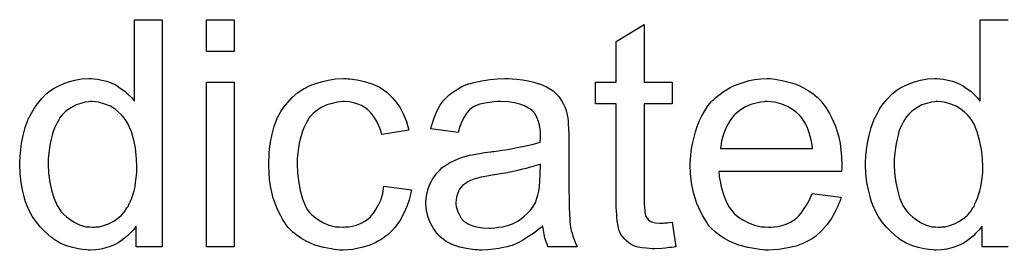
# Model space of a CAD drawing. Extents: x -1.5 to 9, y -3 to 5.
# Tile 274 of 368: x 6.8945 to 7.2423, y -0.4225 to -0.3412. Entities that reach past the tile are written whole.
import ezdxf

# ---------------------------------------------------------------- set-up
doc = ezdxf.new("R2010")
doc.units = 0
doc.layers.add('qfn16-30-34-a_mechanical_19', color=1, linetype='CONTINUOUS')

msp = doc.modelspace()

# ---------------------------------------------------------------- linework, layer by layer
at = {"layer": 'qfn16-30-34-a_mechanical_19', "color": 1}
for points in [[(6.944847, -0.421243), (6.935706, -0.421243), (6.935706, -0.413954), (6.935591, -0.41407), (6.935475, -0.414301), (6.935128, -0.414764), (6.934665, -0.415343), (6.934087, -0.415921), (6.933392, -0.416615), (6.932582, -0.417425), (6.931541, -0.418235), (6.9305, -0.419045), (6.929343, -0.419855), (6.927954, -0.420549), (6.92645, -0.421128), (6.924946, -0.421706), (6.923211, -0.422169), (6.921359, -0.4224), (6.919393, -0.422516), (6.918698, -0.422516), (6.918236, -0.4224), (6.916847, -0.422285), (6.915227, -0.422053), (6.913261, -0.42159), (6.911062, -0.420896), (6.908864, -0.419971), (6.906666, -0.418698), (6.90655, -0.418698), (6.906434, -0.418466), (6.90574, -0.418004), (6.904699, -0.417078), (6.903426, -0.415921), (6.901922, -0.414417), (6.900418, -0.412566), (6.898914, -0.410483), (6.897641, -0.408053), (6.897641, -0.407938), (6.897525, -0.407706), (6.89741, -0.407359), (6.897178, -0.406897), (6.896947, -0.406202), (6.8966, -0.405392), (6.896368, -0.404582), (6.896137, -0.403541), (6.895558, -0.401227), (6.89498, -0.398566), (6.894633, -0.395558), (6.894517, -0.392318), (6.894517, -0.392203), (6.894517, -0.391971), (6.894517, -0.391508), (6.894517, -0.390814), (6.894633, -0.39012), (6.894633, -0.389194), (6.894864, -0.387112), (6.895211, -0.384682), (6.89579, -0.382021), (6.896484, -0.379244), (6.89741, -0.376583), (6.89741, -0.376467), (6.897525, -0.376236), (6.897757, -0.375889), (6.897988, -0.375426), (6.898682, -0.374153), (6.899608, -0.372534), (6.900765, -0.370798), (6.902269, -0.369063), (6.904005, -0.367211), (6.906087, -0.365707), (6.906203, -0.365707), (6.906319, -0.365592), (6.906666, -0.36536), (6.907128, -0.365129), (6.908285, -0.36455), (6.909905, -0.36374), (6.911756, -0.363046), (6.913955, -0.362468), (6.916384, -0.362005), (6.91893, -0.361889), (6.919855, -0.361889), (6.920781, -0.362005), (6.922054, -0.362121), (6.923558, -0.362468), (6.925178, -0.362815), (6.926797, -0.363393), (6.928301, -0.364203), (6.928533, -0.364319), (6.928996, -0.36455), (6.92969, -0.365129), (6.930615, -0.365707), (6.931773, -0.366517), (6.932814, -0.367558), (6.933971, -0.3686), (6.935012, -0.369873), (6.935012, -0.341179), (6.944847, -0.341179), (6.944847, -0.421243)], [(6.970301, -0.352402), (6.960466, -0.352402), (6.960466, -0.341179), (6.970301, -0.341179), (6.970301, -0.352402)], [(7.115041, -0.363162), (7.124992, -0.363162), (7.124992, -0.370798), (7.115041, -0.370798), (7.115041, -0.40493), (7.115041, -0.405161), (7.115041, -0.405624), (7.115041, -0.406318), (7.115157, -0.407128), (7.115273, -0.408979), (7.115388, -0.409789), (7.115504, -0.410368), (7.11562, -0.410599), (7.115967, -0.411062), (7.11643, -0.41164), (7.11724, -0.412219), (7.117471, -0.412334), (7.11805, -0.412566), (7.119091, -0.412797), (7.120595, -0.412913), (7.121752, -0.412913), (7.12233, -0.412797), (7.12314, -0.412797), (7.124066, -0.412682), (7.124992, -0.412566), (7.126264, -0.421243), (7.126033, -0.421243), (7.12557, -0.421359), (7.12476, -0.421475), (7.123719, -0.42159), (7.122562, -0.421822), (7.121289, -0.421938), (7.118744, -0.422053), (7.117818, -0.422053), (7.116892, -0.421938), (7.115735, -0.421822), (7.114347, -0.421706), (7.112959, -0.421359), (7.111686, -0.421012), (7.110413, -0.420433), (7.110298, -0.420318), (7.10995, -0.420086), (7.109488, -0.419739), (7.108793, -0.419161), (7.108215, -0.418582), (7.107521, -0.417772), (7.106827, -0.416962), (7.106364, -0.415921), (7.106364, -0.415805), (7.106132, -0.415343), (7.106017, -0.414533), (7.105785, -0.413376), (7.105554, -0.411872), (7.105438, -0.410946), (7.105438, -0.409905), (7.105323, -0.408632), (7.105207, -0.407359), (7.105207, -0.405971), (7.105207, -0.404351), (7.105207, -0.370798), (7.097918, -0.370798), (7.097918, -0.363162), (7.105207, -0.363162), (7.105207, -0.348815), (7.115041, -0.342914), (7.115041, -0.363162)], [(7.243584, -0.421243), (7.234444, -0.421243), (7.234444, -0.413954), (7.234328, -0.41407), (7.234212, -0.414301), (7.233865, -0.414764), (7.233402, -0.415343), (7.232824, -0.415921), (7.23213, -0.416615), (7.23132, -0.417425), (7.230279, -0.418235), (7.229237, -0.419045), (7.22808, -0.419855), (7.226692, -0.420549), (7.225188, -0.421128), (7.223684, -0.421706), (7.221948, -0.422169), (7.220097, -0.4224), (7.21813, -0.422516), (7.217436, -0.422516), (7.216973, -0.4224), (7.215585, -0.422285), (7.213965, -0.422053), (7.211998, -0.42159), (7.2098, -0.420896), (7.207601, -0.419971), (7.205403, -0.418698), (7.205287, -0.418698), (7.205172, -0.418466), (7.204477, -0.418004), (7.203436, -0.417078), (7.202163, -0.415921), (7.200659, -0.414417), (7.199155, -0.412566), (7.197651, -0.410483), (7.196378, -0.408053), (7.196378, -0.407938), (7.196263, -0.407706), (7.196147, -0.407359), (7.195916, -0.406897), (7.195684, -0.406202), (7.195337, -0.405392), (7.195106, -0.404582), (7.194874, -0.403541), (7.194296, -0.401227), (7.193717, -0.398566), (7.19337, -0.395558), (7.193255, -0.392318), (7.193255, -0.392203), (7.193255, -0.391971), (7.193255, -0.391508), (7.193255, -0.390814), (7.19337, -0.39012), (7.19337, -0.389194), (7.193602, -0.387112), (7.193949, -0.384682), (7.194527, -0.382021), (7.195221, -0.379244), (7.196147, -0.376583), (7.196147, -0.376467), (7.196263, -0.376236), (7.196494, -0.375889), (7.196725, -0.375426), (7.19742, -0.374153), (7.198345, -0.372534), (7.199502, -0.370798), (7.201006, -0.369063), (7.202742, -0.367211), (7.204824, -0.365707), (7.20494, -0.365707), (7.205056, -0.365592), (7.205403, -0.36536), (7.205866, -0.365129), (7.207023, -0.36455), (7.208643, -0.36374), (7.210494, -0.363046), (7.212692, -0.362468), (7.215122, -0.362005), (7.217667, -0.361889), (7.218593, -0.361889), (7.219518, -0.362005), (7.220791, -0.362121), (7.222295, -0.362468), (7.223915, -0.362815), (7.225535, -0.363393), (7.227039, -0.364203), (7.22727, -0.364319), (7.227733, -0.36455), (7.228427, -0.365129), (7.229353, -0.365707), (7.23051, -0.366517), (7.231551, -0.367558), (7.232708, -0.3686), (7.233749, -0.369873), (7.233749, -0.341179), (7.243584, -0.341179)], [(6.970301, -0.421243), (6.960466, -0.421243), (6.960466, -0.363162), (6.970301, -0.363162), (6.970301, -0.421243)], [(7.010449, -0.362005), (7.011143, -0.362005), (7.012068, -0.362121), (7.014267, -0.362468), (7.016696, -0.363046), (7.019242, -0.363972), (7.021787, -0.365129), (7.024217, -0.366749), (7.024333, -0.366749), (7.024448, -0.36698), (7.025142, -0.367674), (7.026184, -0.368716), (7.027456, -0.37022), (7.028729, -0.372071), (7.030002, -0.374385), (7.031159, -0.377046), (7.031969, -0.38017), (7.022366, -0.381674), (7.022366, -0.381558), (7.02225, -0.381442), (7.022134, -0.380748), (7.021787, -0.379707), (7.021209, -0.378434), (7.02063, -0.377046), (7.019704, -0.375542), (7.018663, -0.374153), (7.017506, -0.372996), (7.017391, -0.372881), (7.016928, -0.372534), (7.016118, -0.372071), (7.015192, -0.371492), (7.013919, -0.370914), (7.012531, -0.370451), (7.010911, -0.370104), (7.009176, -0.369988), (7.008482, -0.369988), (7.007903, -0.370104), (7.00663, -0.37022), (7.004895, -0.370682), (7.003044, -0.371261), (7.000961, -0.372187), (6.998994, -0.373575), (6.998069, -0.374385), (6.997143, -0.37531), (6.997143, -0.375426), (6.996912, -0.375542), (6.99668, -0.375889), (6.996449, -0.376352), (6.996102, -0.37693), (6.995639, -0.377624), (6.995292, -0.378434), (6.994829, -0.37936), (6.994366, -0.380517), (6.994019, -0.38179), (6.993556, -0.383178), (6.993209, -0.384682), (6.992978, -0.386302), (6.992746, -0.388153), (6.992515, -0.39012), (6.992515, -0.392203), (6.992515, -0.392318), (6.992515, -0.392665), (6.992515, -0.39336), (6.992631, -0.394054), (6.992631, -0.395095), (6.992746, -0.396136), (6.993093, -0.398682), (6.993556, -0.401459), (6.994366, -0.404351), (6.995408, -0.406897), (6.996102, -0.408169), (6.996912, -0.409211), (6.997143, -0.409442), (6.997721, -0.41002), (6.998763, -0.41083), (7.000035, -0.411756), (7.001771, -0.412797), (7.003738, -0.413607), (7.006052, -0.414186), (7.007325, -0.414301), (7.008597, -0.414417), (7.008829, -0.414417), (7.009523, -0.414301), (7.01068, -0.414186), (7.011953, -0.413954), (7.013457, -0.413607), (7.015077, -0.412913), (7.016696, -0.412103), (7.0182, -0.410946), (7.018432, -0.41083), (7.018779, -0.410252), (7.019473, -0.409442), (7.020283, -0.408169), (7.021093, -0.406665), (7.022019, -0.404814), (7.022713, -0.4025), (7.023176, -0.399954), (7.032894, -0.401227), (7.032894, -0.401343), (7.032779, -0.40169), (7.032663, -0.402153), (7.032547, -0.402847), (7.032316, -0.403773), (7.032084, -0.404698), (7.031275, -0.407012), (7.030233, -0.409442), (7.028729, -0.412103), (7.026878, -0.414648), (7.025837, -0.415805), (7.02468, -0.416962), (7.024564, -0.417078), (7.024333, -0.417194), (7.023985, -0.417425), (7.023523, -0.417772), (7.022944, -0.418235), (7.022134, -0.418698), (7.021209, -0.419161), (7.020283, -0.419739), (7.017969, -0.420781), (7.015192, -0.42159), (7.012184, -0.422285), (7.010449, -0.4224), (7.008713, -0.422516), (7.007556, -0.422516), (7.006746, -0.4224), (7.005705, -0.422285), (7.004548, -0.422053), (7.003275, -0.421822), (7.001887, -0.42159), (6.998763, -0.420665), (6.997259, -0.419971), (6.995639, -0.419276), (6.994019, -0.418351), (6.992515, -0.41731), (6.991011, -0.416152), (6.989623, -0.414764), (6.989507, -0.414648), (6.989275, -0.414417), (6.988928, -0.413954), (6.988466, -0.413376), (6.988003, -0.412566), (6.987309, -0.411524), (6.98673, -0.410368), (6.986036, -0.409095), (6.985342, -0.407591), (6.984763, -0.405855), (6.984069, -0.40412), (6.983606, -0.402037), (6.983143, -0.399954), (6.982796, -0.397525), (6.982565, -0.395095), (6.982449, -0.392434), (6.982449, -0.392318), (6.982449, -0.391971), (6.982449, -0.391508), (6.982449, -0.390814), (6.982565, -0.390004), (6.982565, -0.389079), (6.982681, -0.388037), (6.982796, -0.38688), (6.983143, -0.384335), (6.983722, -0.381558), (6.984416, -0.378781), (6.985457, -0.376005), (6.985457, -0.375889), (6.985573, -0.375658), (6.985804, -0.37531), (6.986036, -0.374848), (6.98673, -0.373575), (6.987771, -0.372071), (6.98916, -0.370335), (6.990779, -0.3686), (6.992746, -0.366864), (6.994945, -0.365476), (6.99506, -0.365476), (6.995292, -0.36536), (6.995639, -0.365129), (6.996102, -0.364897), (6.99668, -0.364666), (6.997374, -0.364319), (6.99911, -0.363625), (7.001077, -0.363046), (7.003507, -0.362468), (7.006052, -0.362005), (7.008829, -0.361889), (7.009754, -0.361889), (7.010449, -0.362005)], [(7.068414, -0.362005), (7.07015, -0.362121), (7.072117, -0.362352), (7.074083, -0.362699), (7.07605, -0.363162), (7.077902, -0.36374), (7.078133, -0.363856), (7.078712, -0.364087), (7.079521, -0.364435), (7.080563, -0.364897), (7.08172, -0.365592), (7.082877, -0.366286), (7.083918, -0.367211), (7.084844, -0.368137), (7.084959, -0.368253), (7.085191, -0.3686), (7.085538, -0.369178), (7.086001, -0.369873), (7.086579, -0.370914), (7.087042, -0.371955), (7.087505, -0.373228), (7.087852, -0.374732), (7.087852, -0.374848), (7.087967, -0.375195), (7.088083, -0.375889), (7.088199, -0.376815), (7.088199, -0.378087), (7.088315, -0.379591), (7.08843, -0.381558), (7.08843, -0.383757), (7.08843, -0.396946), (7.08843, -0.397062), (7.08843, -0.397525), (7.08843, -0.398219), (7.08843, -0.399145), (7.08843, -0.400186), (7.08843, -0.401459), (7.088546, -0.404235), (7.088546, -0.407128), (7.088662, -0.41002), (7.088777, -0.411293), (7.088777, -0.41245), (7.088893, -0.413491), (7.089009, -0.414301), (7.089009, -0.414417), (7.089124, -0.41488), (7.08924, -0.415574), (7.089587, -0.4165), (7.089819, -0.417541), (7.090282, -0.418698), (7.09086, -0.419971), (7.091439, -0.421243), (7.081141, -0.421243), (7.081025, -0.421128), (7.08091, -0.420665), (7.080678, -0.420086), (7.080331, -0.419161), (7.079984, -0.418119), (7.079753, -0.416847), (7.079521, -0.415458), (7.07929, -0.413954), (7.079174, -0.413954), (7.079059, -0.414186), (7.078364, -0.414764), (7.077323, -0.415574), (7.075935, -0.416615), (7.074199, -0.417657), (7.072464, -0.418814), (7.070613, -0.419855), (7.068646, -0.420665), (7.068414, -0.420781), (7.06772, -0.420896), (7.066679, -0.421243), (7.065406, -0.42159), (7.063786, -0.421938), (7.061935, -0.422169), (7.059852, -0.4224), (7.05777, -0.422516), (7.056844, -0.422516), (7.05615, -0.4224), (7.05534, -0.4224), (7.054414, -0.422285), (7.052332, -0.421938), (7.050018, -0.421359), (7.047472, -0.420549), (7.045158, -0.419392), (7.043076, -0.417888), (7.042845, -0.417657), (7.042266, -0.417078), (7.041456, -0.416037), (7.04053, -0.414648), (7.039605, -0.412913), (7.038795, -0.410946), (7.038217, -0.408516), (7.038101, -0.407359), (7.037985, -0.405971), (7.037985, -0.40574), (7.037985, -0.405277), (7.038101, -0.404467), (7.038217, -0.403425), (7.038448, -0.402153), (7.038795, -0.40088), (7.039258, -0.399492), (7.039836, -0.398219), (7.039952, -0.398103), (7.040183, -0.39764), (7.040646, -0.396946), (7.041225, -0.396136), (7.041919, -0.395211), (7.042845, -0.394285), (7.04377, -0.39336), (7.044927, -0.39255), (7.045043, -0.392434), (7.045506, -0.392203), (7.046084, -0.39174), (7.04701, -0.391277), (7.048051, -0.390814), (7.049324, -0.390236), (7.050596, -0.389773), (7.0521, -0.38931), (7.052216, -0.38931), (7.052679, -0.389194), (7.053373, -0.388963), (7.054299, -0.388847), (7.055456, -0.388616), (7.05696, -0.388385), (7.058695, -0.388037), (7.060778, -0.387806), (7.060894, -0.387806), (7.061356, -0.38769), (7.061935, -0.38769), (7.062745, -0.387575), (7.063671, -0.387459), (7.064828, -0.387228), (7.0661, -0.387112), (7.067489, -0.38688), (7.070265, -0.386302), (7.073274, -0.385723), (7.075935, -0.385029), (7.077207, -0.384682), (7.078364, -0.384335), (7.078364, -0.384219), (7.078364, -0.383988), (7.07848, -0.383294), (7.07848, -0.382484), (7.07848, -0.382021), (7.07848, -0.38179), (7.07848, -0.381674), (7.07848, -0.381558), (7.07848, -0.380864), (7.078364, -0.379707), (7.078133, -0.378434), (7.077786, -0.377046), (7.077207, -0.375658), (7.076513, -0.374385), (7.075588, -0.373344), (7.075472, -0.373228), (7.074893, -0.372765), (7.073968, -0.372302), (7.072811, -0.371608), (7.071191, -0.371029), (7.06934, -0.370451), (7.067026, -0.370104), (7.064365, -0.369988), (7.063208, -0.369988), (7.062051, -0.370104), (7.060431, -0.370335), (7.058811, -0.370567), (7.057076, -0.371029), (7.055456, -0.371608), (7.054067, -0.372418), (7.053952, -0.372534), (7.053489, -0.372881), (7.05291, -0.373459), (7.052216, -0.374385), (7.051522, -0.375542), (7.050712, -0.377046), (7.050018, -0.378897), (7.049324, -0.38098), (7.039721, -0.379707), (7.039721, -0.379591), (7.039836, -0.379476), (7.039836, -0.379128), (7.039952, -0.378666), (7.040299, -0.377624), (7.040762, -0.37612), (7.04134, -0.374616), (7.042035, -0.372996), (7.04296, -0.371377), (7.044002, -0.369873), (7.044117, -0.369757), (7.04458, -0.369294), (7.045274, -0.3686), (7.0462, -0.367674), (7.047472, -0.366749), (7.048977, -0.365823), (7.050712, -0.364782), (7.052679, -0.363972), (7.052795, -0.363972), (7.05291, -0.363856), (7.053257, -0.36374), (7.05372, -0.363625), (7.054877, -0.363278), (7.056497, -0.36293), (7.058348, -0.362583), (7.060662, -0.362236), (7.063092, -0.362005), (7.065869, -0.361889), (7.067141, -0.361889), (7.068414, -0.362005)], [(7.160396, -0.362005), (7.161321, -0.362121), (7.162478, -0.362352), (7.163751, -0.362583), (7.165255, -0.36293), (7.166644, -0.363278), (7.168263, -0.363856), (7.169767, -0.364435), (7.171387, -0.365245), (7.173007, -0.36617), (7.174627, -0.367211), (7.176131, -0.368484), (7.177519, -0.369873), (7.177635, -0.369988), (7.177866, -0.37022), (7.178213, -0.370682), (7.178676, -0.371377), (7.179255, -0.372187), (7.179833, -0.373112), (7.180528, -0.374269), (7.181222, -0.375658), (7.181916, -0.377162), (7.18261, -0.378781), (7.183189, -0.380633), (7.183767, -0.382599), (7.18423, -0.384798), (7.184577, -0.387112), (7.184808, -0.389541), (7.184924, -0.392203), (7.184924, -0.392318), (7.184924, -0.392781), (7.184924, -0.393591), (7.184808, -0.394748), (7.141421, -0.394748), (7.141421, -0.394864), (7.141421, -0.395211), (7.141537, -0.395674), (7.141537, -0.396368), (7.141652, -0.397178), (7.141884, -0.398103), (7.142231, -0.400186), (7.142925, -0.4025), (7.143851, -0.405045), (7.145123, -0.407359), (7.146743, -0.409442), (7.146859, -0.409442), (7.146975, -0.409673), (7.147669, -0.410252), (7.14871, -0.411062), (7.150098, -0.411872), (7.15195, -0.412797), (7.154032, -0.413607), (7.156346, -0.414186), (7.157619, -0.414301), (7.159007, -0.414417), (7.159933, -0.414417), (7.160974, -0.414301), (7.162247, -0.41407), (7.163635, -0.413723), (7.165255, -0.41326), (7.166759, -0.412566), (7.168263, -0.41164), (7.168379, -0.411524), (7.168958, -0.411062), (7.169652, -0.410368), (7.170462, -0.409442), (7.171387, -0.408169), (7.172428, -0.406549), (7.17347, -0.404698), (7.174395, -0.4025), (7.184577, -0.403773), (7.184577, -0.403888), (7.184461, -0.40412), (7.184346, -0.404582), (7.184114, -0.405277), (7.183767, -0.405971), (7.18342, -0.406897), (7.182494, -0.408863), (7.181337, -0.411062), (7.179718, -0.413376), (7.177866, -0.415574), (7.175552, -0.417657), (7.175437, -0.417657), (7.175205, -0.417888), (7.174858, -0.418119), (7.174395, -0.418466), (7.173701, -0.418814), (7.173007, -0.419161), (7.172081, -0.419623), (7.17104, -0.420086), (7.169883, -0.420549), (7.168726, -0.421012), (7.165834, -0.421706), (7.162594, -0.422285), (7.159007, -0.422516), (7.157735, -0.422516), (7.156925, -0.4224), (7.155883, -0.422285), (7.154611, -0.422053), (7.153222, -0.421822), (7.151718, -0.42159), (7.148479, -0.420665), (7.146743, -0.419971), (7.145123, -0.419276), (7.143388, -0.418351), (7.141768, -0.41731), (7.140264, -0.416152), (7.13876, -0.414764), (7.138644, -0.414648), (7.138413, -0.414417), (7.138066, -0.413954), (7.137603, -0.41326), (7.137024, -0.41245), (7.136446, -0.411524), (7.135752, -0.410368), (7.135057, -0.409095), (7.134363, -0.407591), (7.133669, -0.405971), (7.133091, -0.40412), (7.132512, -0.402153), (7.132049, -0.40007), (7.131702, -0.397756), (7.131471, -0.395327), (7.131355, -0.392781), (7.131355, -0.392665), (7.131355, -0.392087), (7.131355, -0.391393), (7.131471, -0.390351), (7.131586, -0.389079), (7.131702, -0.38769), (7.131934, -0.38607), (7.132281, -0.384451), (7.133206, -0.380748), (7.133785, -0.378897), (7.134479, -0.37693), (7.135404, -0.375079), (7.136446, -0.373344), (7.137603, -0.371608), (7.138876, -0.369988), (7.138991, -0.369873), (7.139223, -0.369641), (7.139685, -0.369294), (7.140264, -0.368716), (7.140958, -0.368137), (7.141884, -0.367443), (7.142925, -0.366633), (7.144198, -0.365939), (7.14547, -0.365129), (7.146975, -0.364435), (7.148594, -0.36374), (7.15033, -0.363162), (7.152181, -0.362583), (7.154148, -0.362236), (7.15623, -0.362005), (7.158429, -0.361889), (7.159586, -0.361889), (7.160396, -0.362005)], [(6.919971, -0.369988), (6.919393, -0.369988), (6.91893, -0.370104), (6.917657, -0.37022), (6.916153, -0.370682), (6.914417, -0.371261), (6.912566, -0.372302), (6.910715, -0.373575), (6.909789, -0.3745), (6.90898, -0.375426), (6.90898, -0.375542), (6.908748, -0.375658), (6.908632, -0.376005), (6.908285, -0.376467), (6.907938, -0.377046), (6.907591, -0.37774), (6.907244, -0.37855), (6.906781, -0.379476), (6.906319, -0.380633), (6.905971, -0.381905), (6.905624, -0.383294), (6.905277, -0.384798), (6.905046, -0.386418), (6.904814, -0.388269), (6.904583, -0.390236), (6.904583, -0.392318), (6.904583, -0.392434), (6.904583, -0.392781), (6.904583, -0.39336), (6.904699, -0.39417), (6.904699, -0.395095), (6.904814, -0.396136), (6.905162, -0.398566), (6.90574, -0.401227), (6.90655, -0.404004), (6.907707, -0.406665), (6.908401, -0.407822), (6.909211, -0.408979), (6.909327, -0.408979), (6.909442, -0.409211), (6.910021, -0.409789), (6.911062, -0.410715), (6.912335, -0.41164), (6.913955, -0.412682), (6.915922, -0.413607), (6.918004, -0.414186), (6.919161, -0.414301), (6.920318, -0.414417), (6.920897, -0.414417), (6.921359, -0.414301), (6.922632, -0.414186), (6.924136, -0.413723), (6.925872, -0.413144), (6.927723, -0.412219), (6.929574, -0.410946), (6.9305, -0.410136), (6.93131, -0.409211), (6.93131, -0.409095), (6.931541, -0.408979), (6.931773, -0.408632), (6.932004, -0.408169), (6.932351, -0.407591), (6.932814, -0.407012), (6.933161, -0.406087), (6.933624, -0.405161), (6.934087, -0.40412), (6.934434, -0.402963), (6.934896, -0.401574), (6.935243, -0.400186), (6.935475, -0.398566), (6.935706, -0.396946), (6.935938, -0.395095), (6.935938, -0.393128), (6.935938, -0.393012), (6.935938, -0.39255), (6.935938, -0.391971), (6.935822, -0.391161), (6.935822, -0.390236), (6.935706, -0.389079), (6.935591, -0.387806), (6.935359, -0.386418), (6.934781, -0.383641), (6.933971, -0.380748), (6.932814, -0.377971), (6.93212, -0.376815), (6.93131, -0.375658), (6.93131, -0.375542), (6.931078, -0.375426), (6.9305, -0.374732), (6.929458, -0.373806), (6.928186, -0.372765), (6.926566, -0.371724), (6.924599, -0.370914), (6.922401, -0.37022), (6.921244, -0.370104), (6.919971, -0.369988)], [(7.158544, -0.369988), (7.15785, -0.369988), (7.157387, -0.370104), (7.156115, -0.37022), (7.154611, -0.370567), (7.15276, -0.371145), (7.150793, -0.371955), (7.148941, -0.373112), (7.14709, -0.374616), (7.146859, -0.374848), (7.146396, -0.375426), (7.145586, -0.376467), (7.144776, -0.377856), (7.143851, -0.379476), (7.143041, -0.381558), (7.142346, -0.383988), (7.141999, -0.386649), (7.174511, -0.386649), (7.174511, -0.386533), (7.174511, -0.386302), (7.174395, -0.385955), (7.174395, -0.385492), (7.174164, -0.384104), (7.173817, -0.382599), (7.173238, -0.380748), (7.17266, -0.379013), (7.171734, -0.377277), (7.170693, -0.375773), (7.170693, -0.375658), (7.170462, -0.375542), (7.169883, -0.374848), (7.168842, -0.373922), (7.167453, -0.372881), (7.165718, -0.371839), (7.163635, -0.370914), (7.161206, -0.37022), (7.159933, -0.370104), (7.158544, -0.369988)], [(7.218708, -0.369988), (7.21813, -0.369988), (7.217667, -0.370104), (7.216395, -0.37022), (7.21489, -0.370682), (7.213155, -0.371261), (7.211304, -0.372302), (7.209453, -0.373575), (7.208527, -0.3745), (7.207717, -0.375426), (7.207717, -0.375542), (7.207486, -0.375658), (7.20737, -0.376005), (7.207023, -0.376467), (7.206676, -0.377046), (7.206329, -0.37774), (7.205981, -0.37855), (7.205519, -0.379476), (7.205056, -0.380633), (7.204709, -0.381905), (7.204362, -0.383294), (7.204015, -0.384798), (7.203783, -0.386418), (7.203552, -0.388269), (7.20332, -0.390236), (7.20332, -0.392318), (7.20332, -0.392434), (7.20332, -0.392781), (7.20332, -0.39336), (7.203436, -0.39417), (7.203436, -0.395095), (7.203552, -0.396136), (7.203899, -0.398566), (7.204477, -0.401227), (7.205287, -0.404004), (7.206444, -0.406665), (7.207139, -0.407822), (7.207948, -0.408979), (7.208064, -0.408979), (7.20818, -0.409211), (7.208758, -0.409789), (7.2098, -0.410715), (7.211072, -0.41164), (7.212692, -0.412682), (7.214659, -0.413607), (7.216742, -0.414186), (7.217899, -0.414301), (7.219056, -0.414417), (7.219634, -0.414417), (7.220097, -0.414301), (7.22137, -0.414186), (7.222874, -0.413723), (7.224609, -0.413144), (7.22646, -0.412219), (7.228312, -0.410946), (7.229237, -0.410136), (7.230047, -0.409211), (7.230047, -0.409095), (7.230279, -0.408979), (7.23051, -0.408632), (7.230741, -0.408169), (7.231088, -0.407591), (7.231551, -0.407012), (7.231898, -0.406087), (7.232361, -0.405161), (7.232824, -0.40412), (7.233171, -0.402963), (7.233634, -0.401574), (7.233981, -0.400186), (7.234212, -0.398566), (7.234444, -0.396946), (7.234675, -0.395095), (7.234675, -0.393128), (7.234675, -0.393012), (7.234675, -0.39255), (7.234675, -0.391971), (7.234559, -0.391161), (7.234559, -0.390236), (7.234444, -0.389079), (7.234328, -0.387806), (7.234097, -0.386418), (7.233518, -0.383641), (7.232708, -0.380748), (7.231551, -0.377971), (7.230857, -0.376815), (7.230047, -0.375658), (7.230047, -0.375542), (7.229816, -0.375426), (7.229237, -0.374732), (7.228196, -0.373806), (7.226923, -0.372765), (7.225303, -0.371724), (7.223337, -0.370914), (7.221138, -0.37022), (7.219981, -0.370104), (7.218708, -0.369988)], [(7.07848, -0.392087), (7.078364, -0.392087), (7.078249, -0.392203), (7.077902, -0.392318), (7.077439, -0.392434), (7.07686, -0.392665), (7.076166, -0.392897), (7.075356, -0.393128), (7.074431, -0.39336), (7.073389, -0.393707), (7.072117, -0.393938), (7.070844, -0.394285), (7.06934, -0.394632), (7.06772, -0.394979), (7.0661, -0.395327), (7.064249, -0.395558), (7.062282, -0.395905), (7.062051, -0.395905), (7.061356, -0.396021), (7.060199, -0.396252), (7.058927, -0.396483), (7.057538, -0.396715), (7.05615, -0.397062), (7.054877, -0.397409), (7.05372, -0.397872), (7.053605, -0.397872), (7.053257, -0.398103), (7.052795, -0.398335), (7.052332, -0.398682), (7.050944, -0.399607), (7.049787, -0.400996), (7.049787, -0.401111), (7.049555, -0.401343), (7.049439, -0.401806), (7.049208, -0.402384), (7.048977, -0.403078), (7.048745, -0.403773), (7.04863, -0.404698), (7.048514, -0.405624), (7.048514, -0.40574), (7.048514, -0.406318), (7.04863, -0.407012), (7.048861, -0.407938), (7.049208, -0.408979), (7.049787, -0.41002), (7.050481, -0.411177), (7.051406, -0.412219), (7.051522, -0.412334), (7.051985, -0.412566), (7.052679, -0.413029), (7.053605, -0.413491), (7.054877, -0.413954), (7.056381, -0.414417), (7.058117, -0.414648), (7.060199, -0.414764), (7.061125, -0.414764), (7.062282, -0.414648), (7.063555, -0.414417), (7.065175, -0.414186), (7.066794, -0.413723), (7.06853, -0.413144), (7.070265, -0.412334), (7.070497, -0.412219), (7.07096, -0.411872), (7.07177, -0.411293), (7.072695, -0.410483), (7.073736, -0.409558), (7.074893, -0.408401), (7.075819, -0.407012), (7.076745, -0.405508), (7.07686, -0.405392), (7.076976, -0.40493), (7.077207, -0.40412), (7.077555, -0.403078), (7.077902, -0.40169), (7.078133, -0.40007), (7.078249, -0.398103), (7.078364, -0.395789), (7.07848, -0.392087)]]:
    msp.add_lwpolyline(points, dxfattribs=at)

doc.saveas('drawing.dxf')
